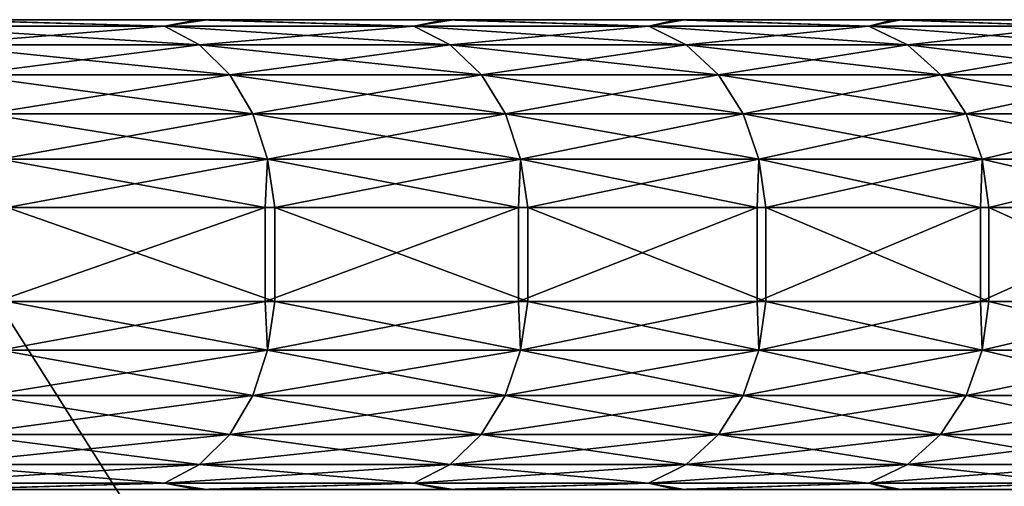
# Model space of a CAD drawing. Header units: millimetres. Extents: x -39.5 to 39.5, y -2 to 94.9.
# Tile 385 of 656: x 29.5 to 33.7, y 18 to 20. Entities that reach past the tile are written whole.
import ezdxf

# ---------------------------------------------------------------- set-up
doc = ezdxf.new("R2010")
doc.units = ezdxf.units.MM
doc.header["$LTSCALE"] = 65.185185
for name, color, linetype in [('181', 7, 'CONTINUOUS'), ('451', 7, 'CONTINUOUS'), ('454', 7, 'CONTINUOUS'), ('456', 7, 'CONTINUOUS'), ('503', 7, 'CONTINUOUS'), ('676', 7, 'CONTINUOUS')]:
    doc.layers.add(name, color=color, linetype=linetype)

msp = doc.modelspace()

# ---------------------------------------------------------------- linework, layer by layer
at = {"layer": '181', "linetype": 'Continuous'}
for points in [[(32.2872, 20, -21.3364), (31.3009, 20, -22.7584), (24.1851, 20, -19.1101), (32.2872, 20, -21.3364)], [(24.1851, 20, -19.1101), (31.3009, 20, -22.7584), (29.0385, 20, -22.7674), (24.1851, 20, -19.1101)], [(33.2092, 20, -19.8709), (32.2872, 20, -21.3364), (24.1851, 20, -19.1101), (33.2092, 20, -19.8709)], [(34.0639, 20, -18.3668), (33.2092, 20, -19.8709), (24.1851, 20, -19.1101), (34.0639, 20, -18.3668)], [(28.6424, 20, -11.3899), (34.0639, 20, -18.3668), (24.1851, 20, -19.1101), (28.6424, 20, -11.3899)], [(34.8801, 20, 16.7643), (35.5979, 20, 15.1813), (24.1851, 20, 19.1101), (34.8801, 20, 16.7643)], [(24.1851, 20, 19.1101), (35.5979, 20, 15.1813), (34.2364, 20, 13.7644), (24.1851, 20, 19.1101)], [(34.094, 20, 18.3109), (34.8801, 20, 16.7643), (24.1851, 20, 19.1101), (34.094, 20, 18.3109)], [(33.2417, 20, 19.8164), (34.094, 20, 18.3109), (24.1851, 20, 19.1101), (33.2417, 20, 19.8164)], [(29.0385, 20, 22.7674), (33.2417, 20, 19.8164), (24.1851, 20, 19.1101), (29.0385, 20, 22.7674)], [(28.6424, 20, 11.3899), (24.1851, 20, 19.1101), (34.2364, 20, 13.7644), (28.6424, 20, 11.3899)], [(29.1781, 20, 25.4236), (30.2902, 20, 24.0874), (25.0854, 20, 25.0854), (29.1781, 20, 25.4236)], [(25.0854, 20, 25.0854), (30.2902, 20, 24.0874), (25.5797, 20, 24.6411), (25.0854, 20, 25.0854)], [(25.5797, 20, 24.6411), (30.2902, 20, 24.0874), (26.1212, 20, 24.2502), (25.5797, 20, 24.6411)], [(30.2503, 20, -24.1373), (29.1358, 20, -25.472), (26.1212, 20, -24.2502), (30.2503, 20, -24.1373)], [(26.6986, 20, -23.9203), (30.2503, 20, -24.1373), (26.1212, 20, -24.2502), (26.6986, 20, -23.9203)], [(26.1212, 20, 24.2502), (30.2902, 20, 24.0874), (26.6986, 20, 23.9203), (26.1212, 20, 24.2502)], [(27.3088, 20, -23.6533), (30.2503, 20, -24.1373), (26.6986, 20, -23.9203), (27.3088, 20, -23.6533)], [(30.2902, 20, 24.0874), (31.3382, 20, 22.707), (26.6986, 20, 23.9203), (30.2902, 20, 24.0874)], [(26.6986, 20, 23.9203), (31.3382, 20, 22.707), (27.3088, 20, 23.6533), (26.6986, 20, 23.9203)], [(27.9408, 20, -23.4538), (30.2503, 20, -24.1373), (27.3088, 20, -23.6533), (27.9408, 20, -23.4538)], [(27.3088, 20, 23.6533), (31.3382, 20, 22.707), (28.5957, 20, 23.3212), (27.3088, 20, 23.6533)], [(28.5957, 20, -23.3212), (30.2503, 20, -24.1373), (27.9408, 20, -23.4538), (28.5957, 20, -23.3212)], [(28.8184, 20, -23.0454), (30.2503, 20, -24.1373), (28.5957, 20, -23.3212), (28.8184, 20, -23.0454)], [(28.5957, 20, 23.3212), (31.3382, 20, 22.707), (28.8184, 20, 23.0454), (28.5957, 20, 23.3212)], [(34.8525, 20, -16.8217), (34.0639, 20, -18.3668), (28.6424, 20, -11.3899), (34.8525, 20, -16.8217)], [(35.5728, 20, -15.2399), (34.8525, 20, -16.8217), (28.6424, 20, -11.3899), (35.5728, 20, -15.2399)], [(34.2364, 20, -13.7644), (35.5728, 20, -15.2399), (28.6424, 20, -11.3899), (34.2364, 20, -13.7644)], [(29.0385, 20, -22.7674), (30.2503, 20, -24.1373), (28.8184, 20, -23.0454), (29.0385, 20, -22.7674)], [(28.8184, 20, 23.0454), (31.3382, 20, 22.707), (29.0385, 20, 22.7674), (28.8184, 20, 23.0454)], [(31.3009, 20, -22.7584), (30.2503, 20, -24.1373), (29.0385, 20, -22.7674), (31.3009, 20, -22.7584)], [(32.3221, 20, 21.2834), (33.2417, 20, 19.8164), (29.0385, 20, 22.7674), (32.3221, 20, 21.2834)], [(31.3382, 20, 22.707), (32.3221, 20, 21.2834), (29.0385, 20, 22.7674), (31.3382, 20, 22.707)]]:
    msp.add_3dface(points, dxfattribs=at)
at = {"layer": '451', "linetype": 'Continuous'}
for points in [[(30.5371, 18.8, -25.0547), (29.3959, 18.8, -26.3843), (30.5371, 19.2, -25.0547), (30.5371, 18.8, -25.0547)], [(30.5371, 19.2, -25.0547), (29.3959, 18.8, -26.3843), (29.3959, 19.2, -26.3843), (30.5371, 19.2, -25.0547)], [(29.4401, 18.8, 26.335), (30.5788, 18.8, 25.0038), (29.4401, 19.2, 26.335), (29.4401, 18.8, 26.335)], [(29.4401, 19.2, 26.335), (30.5788, 18.8, 25.0038), (30.5788, 19.2, 25.0038), (29.4401, 19.2, 26.335)], [(31.6154, 18.8, -23.6794), (30.5371, 18.8, -25.0547), (31.6154, 19.2, -23.6794), (31.6154, 18.8, -23.6794)], [(31.6154, 19.2, -23.6794), (30.5371, 18.8, -25.0547), (30.5371, 19.2, -25.0547), (31.6154, 19.2, -23.6794)], [(30.5788, 18.8, 25.0038), (31.6547, 18.8, 23.6269), (30.5788, 19.2, 25.0038), (30.5788, 18.8, 25.0038)], [(30.5788, 19.2, 25.0038), (31.6547, 18.8, 23.6269), (31.6547, 19.2, 23.6269), (30.5788, 19.2, 25.0038)], [(32.6311, 18.8, -22.2589), (31.6154, 18.8, -23.6794), (32.6311, 19.2, -22.2589), (32.6311, 18.8, -22.2589)], [(32.6311, 19.2, -22.2589), (31.6154, 18.8, -23.6794), (31.6154, 19.2, -23.6794), (32.6311, 19.2, -22.2589)], [(31.6547, 18.8, 23.6269), (32.6679, 18.8, 22.2049), (31.6547, 19.2, 23.6269), (31.6547, 18.8, 23.6269)], [(31.6547, 19.2, 23.6269), (32.6679, 18.8, 22.2049), (32.6679, 19.2, 22.2049), (31.6547, 19.2, 23.6269)], [(33.5814, 18.8, -20.7976), (32.6311, 18.8, -22.2589), (33.5814, 19.2, -20.7976), (33.5814, 18.8, -20.7976)], [(33.5814, 19.2, -20.7976), (32.6311, 18.8, -22.2589), (32.6311, 19.2, -22.2589), (33.5814, 19.2, -20.7976)], [(32.6679, 18.8, 22.2049), (33.6158, 18.8, 20.742), (32.6679, 19.2, 22.2049), (32.6679, 18.8, 22.2049)], [(32.6679, 19.2, 22.2049), (33.6158, 18.8, 20.742), (33.6158, 19.2, 20.742), (32.6679, 19.2, 22.2049)], [(34.4665, 18.8, -19.2953), (33.5814, 18.8, -20.7976), (34.4665, 19.2, -19.2953), (34.4665, 18.8, -19.2953)], [(34.4665, 19.2, -19.2953), (33.5814, 18.8, -20.7976), (33.5814, 19.2, -20.7976), (34.4665, 19.2, -19.2953)], [(33.6158, 18.8, 20.742), (34.4984, 18.8, 19.2382), (33.6158, 19.2, 20.742), (33.6158, 18.8, 20.742)], [(33.6158, 19.2, 20.742), (34.4984, 18.8, 19.2382), (34.4984, 19.2, 19.2382), (33.6158, 19.2, 20.742)]]:
    msp.add_3dface(points, dxfattribs=at)
at = {"layer": '454', "linetype": 'Continuous'}
for points in [[(29.3959, 18.8, -26.3843), (30.5371, 18.8, -25.0547), (29.4117, 18.5929, -26.3258), (29.3959, 18.8, -26.3843)], [(30.5371, 18.8, -25.0547), (30.5474, 18.5929, -24.999), (29.4117, 18.5929, -26.3258), (30.5371, 18.8, -25.0547)], [(29.4401, 18.8, 26.335), (29.4117, 18.5929, 26.3258), (30.5474, 18.5929, 24.999), (29.4401, 18.8, 26.335)], [(30.5788, 18.8, 25.0038), (29.4401, 18.8, 26.335), (30.5474, 18.5929, 24.999), (30.5788, 18.8, 25.0038)], [(30.5371, 18.8, -25.0547), (31.6154, 18.8, -23.6794), (30.5474, 18.5929, -24.999), (30.5371, 18.8, -25.0547)], [(31.6154, 18.8, -23.6794), (31.6233, 18.5929, -23.6233), (30.5474, 18.5929, -24.999), (31.6154, 18.8, -23.6794)], [(30.5788, 18.8, 25.0038), (30.5474, 18.5929, 24.999), (31.6233, 18.5929, 23.6233), (30.5788, 18.8, 25.0038)], [(31.6547, 18.8, 23.6269), (30.5788, 18.8, 25.0038), (31.6233, 18.5929, 23.6233), (31.6547, 18.8, 23.6269)], [(31.6154, 18.8, -23.6794), (32.6311, 18.8, -22.2589), (31.6233, 18.5929, -23.6233), (31.6154, 18.8, -23.6794)], [(32.6311, 18.8, -22.2589), (32.6373, 18.5929, -22.2014), (31.6233, 18.5929, -23.6233), (32.6311, 18.8, -22.2589)], [(31.6547, 18.8, 23.6269), (31.6233, 18.5929, 23.6233), (32.6373, 18.5929, 22.2014), (31.6547, 18.8, 23.6269)], [(32.6679, 18.8, 22.2049), (31.6547, 18.8, 23.6269), (32.6373, 18.5929, 22.2014), (32.6679, 18.8, 22.2049)], [(32.6311, 18.8, -22.2589), (33.5814, 18.8, -20.7976), (32.6373, 18.5929, -22.2014), (32.6311, 18.8, -22.2589)], [(33.5814, 18.8, -20.7976), (33.5874, 18.5929, -20.736), (32.6373, 18.5929, -22.2014), (33.5814, 18.8, -20.7976)], [(32.6679, 18.8, 22.2049), (32.6373, 18.5929, 22.2014), (33.5874, 18.5929, 20.736), (32.6679, 18.8, 22.2049)], [(33.6158, 18.8, 20.742), (32.6679, 18.8, 22.2049), (33.5874, 18.5929, 20.736), (33.6158, 18.8, 20.742)], [(33.5814, 18.8, -20.7976), (34.4665, 18.8, -19.2953), (33.5874, 18.5929, -20.736), (33.5814, 18.8, -20.7976)], [(34.4665, 18.8, -19.2953), (34.4718, 18.5929, -19.23), (33.5874, 18.5929, -20.736), (34.4665, 18.8, -19.2953)], [(33.6158, 18.8, 20.742), (33.5874, 18.5929, 20.736), (34.4718, 18.5929, 19.23), (33.6158, 18.8, 20.742)], [(34.4984, 18.8, 19.2382), (33.6158, 18.8, 20.742), (34.4718, 18.5929, 19.23), (34.4984, 18.8, 19.2382)], [(29.3521, 18.3998, 26.2724), (30.4855, 18.3998, 24.9483), (29.4117, 18.5929, 26.3258), (29.3521, 18.3998, 26.2724)], [(30.4855, 18.3998, -24.9483), (29.3521, 18.3998, -26.2724), (30.5474, 18.5929, -24.999), (30.4855, 18.3998, -24.9483)], [(30.5474, 18.5929, -24.999), (29.3521, 18.3998, -26.2724), (29.4117, 18.5929, -26.3258), (30.5474, 18.5929, -24.999)], [(29.4117, 18.5929, 26.3258), (30.4855, 18.3998, 24.9483), (30.5474, 18.5929, 24.999), (29.4117, 18.5929, 26.3258)], [(30.4855, 18.3998, 24.9483), (31.5592, 18.3998, 23.5754), (30.5474, 18.5929, 24.999), (30.4855, 18.3998, 24.9483)], [(31.5592, 18.3998, -23.5754), (30.4855, 18.3998, -24.9483), (31.6233, 18.5929, -23.6233), (31.5592, 18.3998, -23.5754)], [(31.6233, 18.5929, -23.6233), (30.4855, 18.3998, -24.9483), (30.5474, 18.5929, -24.999), (31.6233, 18.5929, -23.6233)], [(30.5474, 18.5929, 24.999), (31.5592, 18.3998, 23.5754), (31.6233, 18.5929, 23.6233), (30.5474, 18.5929, 24.999)], [(31.5592, 18.3998, 23.5754), (32.5711, 18.3998, 22.1564), (31.6233, 18.5929, 23.6233), (31.5592, 18.3998, 23.5754)], [(32.5711, 18.3998, -22.1564), (31.5592, 18.3998, -23.5754), (32.6373, 18.5929, -22.2014), (32.5711, 18.3998, -22.1564)], [(32.6373, 18.5929, -22.2014), (31.5592, 18.3998, -23.5754), (31.6233, 18.5929, -23.6233), (32.6373, 18.5929, -22.2014)], [(31.6233, 18.5929, 23.6233), (32.5711, 18.3998, 22.1564), (32.6373, 18.5929, 22.2014), (31.6233, 18.5929, 23.6233)], [(32.5711, 18.3998, 22.1564), (33.5193, 18.3998, 20.694), (32.6373, 18.5929, 22.2014), (32.5711, 18.3998, 22.1564)], [(33.5193, 18.3998, -20.694), (32.5711, 18.3998, -22.1564), (33.5874, 18.5929, -20.736), (33.5193, 18.3998, -20.694)], [(33.5874, 18.5929, -20.736), (32.5711, 18.3998, -22.1564), (32.6373, 18.5929, -22.2014), (33.5874, 18.5929, -20.736)], [(32.6373, 18.5929, 22.2014), (33.5193, 18.3998, 20.694), (33.5874, 18.5929, 20.736), (32.6373, 18.5929, 22.2014)], [(33.5193, 18.3998, 20.694), (34.4019, 18.3998, 19.1911), (33.5874, 18.5929, 20.736), (33.5193, 18.3998, 20.694)], [(34.4019, 18.3998, -19.1911), (33.5193, 18.3998, -20.694), (34.4718, 18.5929, -19.23), (34.4019, 18.3998, -19.1911)], [(34.4718, 18.5929, -19.23), (33.5193, 18.3998, -20.694), (33.5874, 18.5929, -20.736), (34.4718, 18.5929, -19.23)], [(33.5874, 18.5929, 20.736), (34.4019, 18.3998, 19.1911), (34.4718, 18.5929, 19.23), (33.5874, 18.5929, 20.736)], [(29.2572, 18.234, 26.1875), (30.387, 18.234, 24.8677), (29.3521, 18.3998, 26.2724), (29.2572, 18.234, 26.1875)], [(30.387, 18.234, -24.8677), (29.2572, 18.234, -26.1875), (30.4855, 18.3998, -24.9483), (30.387, 18.234, -24.8677)], [(30.4855, 18.3998, -24.9483), (29.2572, 18.234, -26.1875), (29.3521, 18.3998, -26.2724), (30.4855, 18.3998, -24.9483)], [(29.3521, 18.3998, 26.2724), (30.387, 18.234, 24.8677), (30.4855, 18.3998, 24.9483), (29.3521, 18.3998, 26.2724)], [(30.387, 18.234, 24.8677), (31.4572, 18.234, 23.4992), (30.4855, 18.3998, 24.9483), (30.387, 18.234, 24.8677)], [(31.4572, 18.234, -23.4992), (30.387, 18.234, -24.8677), (31.5592, 18.3998, -23.5754), (31.4572, 18.234, -23.4992)], [(31.5592, 18.3998, -23.5754), (30.387, 18.234, -24.8677), (30.4855, 18.3998, -24.9483), (31.5592, 18.3998, -23.5754)], [(30.4855, 18.3998, 24.9483), (31.4572, 18.234, 23.4992), (31.5592, 18.3998, 23.5754), (30.4855, 18.3998, 24.9483)], [(31.4572, 18.234, 23.4992), (32.4659, 18.234, 22.0848), (31.5592, 18.3998, 23.5754), (31.4572, 18.234, 23.4992)], [(32.4659, 18.234, -22.0848), (31.4572, 18.234, -23.4992), (32.5711, 18.3998, -22.1564), (32.4659, 18.234, -22.0848)], [(32.5711, 18.3998, -22.1564), (31.4572, 18.234, -23.4992), (31.5592, 18.3998, -23.5754), (32.5711, 18.3998, -22.1564)], [(31.5592, 18.3998, 23.5754), (32.4659, 18.234, 22.0848), (32.5711, 18.3998, 22.1564), (31.5592, 18.3998, 23.5754)], [(32.4659, 18.234, 22.0848), (33.411, 18.234, 20.6271), (32.5711, 18.3998, 22.1564), (32.4659, 18.234, 22.0848)], [(33.411, 18.234, -20.6271), (32.4659, 18.234, -22.0848), (33.5193, 18.3998, -20.694), (33.411, 18.234, -20.6271)], [(33.5193, 18.3998, -20.694), (32.4659, 18.234, -22.0848), (32.5711, 18.3998, -22.1564), (33.5193, 18.3998, -20.694)], [(32.5711, 18.3998, 22.1564), (33.411, 18.234, 20.6271), (33.5193, 18.3998, 20.694), (32.5711, 18.3998, 22.1564)], [(33.411, 18.234, 20.6271), (34.2907, 18.234, 19.129), (33.5193, 18.3998, 20.694), (33.411, 18.234, 20.6271)], [(34.2907, 18.234, -19.129), (33.411, 18.234, -20.6271), (34.4019, 18.3998, -19.1911), (34.2907, 18.234, -19.129)], [(34.4019, 18.3998, -19.1911), (33.411, 18.234, -20.6271), (33.5193, 18.3998, -20.694), (34.4019, 18.3998, -19.1911)], [(33.5193, 18.3998, 20.694), (34.2907, 18.234, 19.129), (34.4019, 18.3998, 19.1911), (33.5193, 18.3998, 20.694)], [(29.1336, 18.1069, 26.0768), (30.2586, 18.1069, 24.7626), (29.2572, 18.234, 26.1875), (29.1336, 18.1069, 26.0768)], [(30.2586, 18.1069, -24.7626), (29.1336, 18.1069, -26.0768), (30.387, 18.234, -24.8677), (30.2586, 18.1069, -24.7626)], [(30.387, 18.234, -24.8677), (29.1336, 18.1069, -26.0768), (29.2572, 18.234, -26.1875), (30.387, 18.234, -24.8677)], [(29.2572, 18.234, 26.1875), (30.2586, 18.1069, 24.7626), (30.387, 18.234, 24.8677), (29.2572, 18.234, 26.1875)], [(30.2586, 18.1069, 24.7626), (31.3243, 18.1069, 23.3999), (30.387, 18.234, 24.8677), (30.2586, 18.1069, 24.7626)], [(31.3243, 18.1069, -23.3999), (30.2586, 18.1069, -24.7626), (31.4572, 18.234, -23.4992), (31.3243, 18.1069, -23.3999)], [(31.4572, 18.234, -23.4992), (30.2586, 18.1069, -24.7626), (30.387, 18.234, -24.8677), (31.4572, 18.234, -23.4992)], [(30.387, 18.234, 24.8677), (31.3243, 18.1069, 23.3999), (31.4572, 18.234, 23.4992), (30.387, 18.234, 24.8677)], [(31.3243, 18.1069, 23.3999), (32.3287, 18.1069, 21.9915), (31.4572, 18.234, 23.4992), (31.3243, 18.1069, 23.3999)], [(32.3287, 18.1069, -21.9915), (31.3243, 18.1069, -23.3999), (32.4659, 18.234, -22.0848), (32.3287, 18.1069, -21.9915)], [(32.4659, 18.234, -22.0848), (31.3243, 18.1069, -23.3999), (31.4572, 18.234, -23.4992), (32.4659, 18.234, -22.0848)], [(31.4572, 18.234, 23.4992), (32.3287, 18.1069, 21.9915), (32.4659, 18.234, 22.0848), (31.4572, 18.234, 23.4992)], [(32.3287, 18.1069, 21.9915), (33.2698, 18.1069, 20.5399), (32.4659, 18.234, 22.0848), (32.3287, 18.1069, 21.9915)], [(33.2698, 18.1069, -20.5399), (32.3287, 18.1069, -21.9915), (33.411, 18.234, -20.6271), (33.2698, 18.1069, -20.5399)], [(33.411, 18.234, -20.6271), (32.3287, 18.1069, -21.9915), (32.4659, 18.234, -22.0848), (33.411, 18.234, -20.6271)], [(32.4659, 18.234, 22.0848), (33.2698, 18.1069, 20.5399), (33.411, 18.234, 20.6271), (32.4659, 18.234, 22.0848)], [(33.2698, 18.1069, 20.5399), (34.1458, 18.1069, 19.0482), (33.411, 18.234, 20.6271), (33.2698, 18.1069, 20.5399)], [(34.1458, 18.1069, -19.0482), (33.2698, 18.1069, -20.5399), (34.2907, 18.234, -19.129), (34.1458, 18.1069, -19.0482)], [(34.2907, 18.234, -19.129), (33.2698, 18.1069, -20.5399), (33.411, 18.234, -20.6271), (34.2907, 18.234, -19.129)], [(33.411, 18.234, 20.6271), (34.1458, 18.1069, 19.0482), (34.2907, 18.234, 19.129), (33.411, 18.234, 20.6271)], [(28.9896, 18.027, 25.948), (30.109, 18.027, 24.6403), (29.1336, 18.1069, 26.0768), (28.9896, 18.027, 25.948)], [(30.109, 18.027, -24.6403), (28.9896, 18.027, -25.948), (30.2586, 18.1069, -24.7626), (30.109, 18.027, -24.6403)], [(30.2586, 18.1069, -24.7626), (28.9896, 18.027, -25.948), (29.1336, 18.1069, -26.0768), (30.2586, 18.1069, -24.7626)], [(29.1336, 18.1069, 26.0768), (30.109, 18.027, 24.6403), (30.2586, 18.1069, 24.7626), (29.1336, 18.1069, 26.0768)], [(30.109, 18.027, 24.6403), (31.1695, 18.027, 23.2843), (30.2586, 18.1069, 24.7626), (30.109, 18.027, 24.6403)], [(31.1695, 18.027, -23.2843), (30.109, 18.027, -24.6403), (31.3243, 18.1069, -23.3999), (31.1695, 18.027, -23.2843)], [(31.3243, 18.1069, -23.3999), (30.109, 18.027, -24.6403), (30.2586, 18.1069, -24.7626), (31.3243, 18.1069, -23.3999)], [(30.2586, 18.1069, 24.7626), (31.1695, 18.027, 23.2843), (31.3243, 18.1069, 23.3999), (30.2586, 18.1069, 24.7626)], [(31.1695, 18.027, 23.2843), (32.1689, 18.027, 21.8828), (31.3243, 18.1069, 23.3999), (31.1695, 18.027, 23.2843)], [(32.1689, 18.027, -21.8828), (31.1695, 18.027, -23.2843), (32.3287, 18.1069, -21.9915), (32.1689, 18.027, -21.8828)], [(32.3287, 18.1069, -21.9915), (31.1695, 18.027, -23.2843), (31.3243, 18.1069, -23.3999), (32.3287, 18.1069, -21.9915)], [(31.3243, 18.1069, 23.3999), (32.1689, 18.027, 21.8828), (32.3287, 18.1069, 21.9915), (31.3243, 18.1069, 23.3999)], [(32.1689, 18.027, 21.8828), (33.1054, 18.027, 20.4384), (32.3287, 18.1069, 21.9915), (32.1689, 18.027, 21.8828)], [(33.1054, 18.027, -20.4384), (32.1689, 18.027, -21.8828), (33.2698, 18.1069, -20.5399), (33.1054, 18.027, -20.4384)], [(33.2698, 18.1069, -20.5399), (32.1689, 18.027, -21.8828), (32.3287, 18.1069, -21.9915), (33.2698, 18.1069, -20.5399)], [(32.3287, 18.1069, 21.9915), (33.1054, 18.027, 20.4384), (33.2698, 18.1069, 20.5399), (32.3287, 18.1069, 21.9915)], [(33.1054, 18.027, 20.4384), (33.977, 18.027, 18.9541), (33.2698, 18.1069, 20.5399), (33.1054, 18.027, 20.4384)], [(33.977, 18.027, -18.9541), (33.1054, 18.027, -20.4384), (34.1458, 18.1069, -19.0482), (33.977, 18.027, -18.9541)], [(34.1458, 18.1069, -19.0482), (33.1054, 18.027, -20.4384), (33.2698, 18.1069, -20.5399), (34.1458, 18.1069, -19.0482)], [(33.2698, 18.1069, 20.5399), (33.977, 18.027, 18.9541), (34.1458, 18.1069, 19.0482), (33.2698, 18.1069, 20.5399)], [(28.9896, 18.027, 25.948), (29.1781, 18, 25.4236), (30.109, 18.027, 24.6403), (28.9896, 18.027, 25.948)], [(30.109, 18.027, -24.6403), (29.1358, 18, -25.472), (28.9896, 18.027, -25.948), (30.109, 18.027, -24.6403)], [(30.2503, 18, -24.1373), (29.1358, 18, -25.472), (30.109, 18.027, -24.6403), (30.2503, 18, -24.1373)], [(29.1781, 18, 25.4236), (30.2902, 18, 24.0874), (30.109, 18.027, 24.6403), (29.1781, 18, 25.4236)], [(30.109, 18.027, 24.6403), (30.2902, 18, 24.0874), (31.1695, 18.027, 23.2843), (30.109, 18.027, 24.6403)], [(31.1695, 18.027, -23.2843), (30.2503, 18, -24.1373), (30.109, 18.027, -24.6403), (31.1695, 18.027, -23.2843)], [(31.3009, 18, -22.7584), (30.2503, 18, -24.1373), (31.1695, 18.027, -23.2843), (31.3009, 18, -22.7584)], [(30.2902, 18, 24.0874), (31.3382, 18, 22.707), (31.1695, 18.027, 23.2843), (30.2902, 18, 24.0874)], [(31.1695, 18.027, 23.2843), (31.3382, 18, 22.707), (32.1689, 18.027, 21.8828), (31.1695, 18.027, 23.2843)], [(32.1689, 18.027, -21.8828), (31.3009, 18, -22.7584), (31.1695, 18.027, -23.2843), (32.1689, 18.027, -21.8828)], [(32.2872, 18, -21.3364), (31.3009, 18, -22.7584), (32.1689, 18.027, -21.8828), (32.2872, 18, -21.3364)], [(31.3382, 18, 22.707), (32.3221, 18, 21.2834), (32.1689, 18.027, 21.8828), (31.3382, 18, 22.707)], [(32.1689, 18.027, 21.8828), (32.3221, 18, 21.2834), (33.1054, 18.027, 20.4384), (32.1689, 18.027, 21.8828)], [(33.1054, 18.027, -20.4384), (32.2872, 18, -21.3364), (32.1689, 18.027, -21.8828), (33.1054, 18.027, -20.4384)], [(33.2092, 18, -19.8709), (32.2872, 18, -21.3364), (33.1054, 18.027, -20.4384), (33.2092, 18, -19.8709)], [(32.3221, 18, 21.2834), (33.2417, 18, 19.8164), (33.1054, 18.027, 20.4384), (32.3221, 18, 21.2834)], [(33.1054, 18.027, 20.4384), (33.2417, 18, 19.8164), (33.977, 18.027, 18.9541), (33.1054, 18.027, 20.4384)], [(33.977, 18.027, -18.9541), (33.2092, 18, -19.8709), (33.1054, 18.027, -20.4384), (33.977, 18.027, -18.9541)], [(34.0639, 18, -18.3668), (33.2092, 18, -19.8709), (33.977, 18.027, -18.9541), (34.0639, 18, -18.3668)], [(33.2417, 18, 19.8164), (34.094, 18, 18.3109), (33.977, 18.027, 18.9541), (33.2417, 18, 19.8164)]]:
    msp.add_3dface(points, dxfattribs=at)
at = {"layer": '456', "linetype": 'Continuous'}
for points in [[(28.9902, 19.9727, -25.9485), (29.1358, 20, -25.472), (30.1097, 19.9727, -24.6408), (28.9902, 19.9727, -25.9485)], [(30.1097, 19.9727, 24.6408), (29.1781, 20, 25.4236), (28.9902, 19.9727, 25.9485), (30.1097, 19.9727, 24.6408)], [(29.1358, 20, -25.472), (30.2503, 20, -24.1373), (30.1097, 19.9727, -24.6408), (29.1358, 20, -25.472)], [(30.2902, 20, 24.0874), (29.1781, 20, 25.4236), (30.1097, 19.9727, 24.6408), (30.2902, 20, 24.0874)], [(30.1097, 19.9727, -24.6408), (30.2503, 20, -24.1373), (31.1701, 19.9727, -23.2848), (30.1097, 19.9727, -24.6408)], [(31.1701, 19.9727, 23.2848), (30.2902, 20, 24.0874), (30.1097, 19.9727, 24.6408), (31.1701, 19.9727, 23.2848)], [(30.2503, 20, -24.1373), (31.3009, 20, -22.7584), (31.1701, 19.9727, -23.2848), (30.2503, 20, -24.1373)], [(31.3382, 20, 22.707), (30.2902, 20, 24.0874), (31.1701, 19.9727, 23.2848), (31.3382, 20, 22.707)], [(31.1701, 19.9727, -23.2848), (31.3009, 20, -22.7584), (32.1696, 19.9727, -21.8832), (31.1701, 19.9727, -23.2848)], [(32.1696, 19.9727, 21.8832), (31.3382, 20, 22.707), (31.1701, 19.9727, 23.2848), (32.1696, 19.9727, 21.8832)], [(31.3009, 20, -22.7584), (32.2872, 20, -21.3364), (32.1696, 19.9727, -21.8832), (31.3009, 20, -22.7584)], [(32.3221, 20, 21.2834), (31.3382, 20, 22.707), (32.1696, 19.9727, 21.8832), (32.3221, 20, 21.2834)], [(32.1696, 19.9727, -21.8832), (32.2872, 20, -21.3364), (33.1061, 19.9727, -20.4389), (32.1696, 19.9727, -21.8832)], [(33.1061, 19.9727, 20.4389), (32.3221, 20, 21.2834), (32.1696, 19.9727, 21.8832), (33.1061, 19.9727, 20.4389)], [(32.2872, 20, -21.3364), (33.2092, 20, -19.8709), (33.1061, 19.9727, -20.4389), (32.2872, 20, -21.3364)], [(33.2417, 20, 19.8164), (32.3221, 20, 21.2834), (33.1061, 19.9727, 20.4389), (33.2417, 20, 19.8164)], [(33.1061, 19.9727, -20.4389), (33.2092, 20, -19.8709), (33.9777, 19.9727, -18.9545), (33.1061, 19.9727, -20.4389)], [(33.9777, 19.9727, 18.9545), (33.2417, 20, 19.8164), (33.1061, 19.9727, 20.4389), (33.9777, 19.9727, 18.9545)], [(33.2092, 20, -19.8709), (34.0639, 20, -18.3668), (33.9777, 19.9727, -18.9545), (33.2092, 20, -19.8709)], [(34.094, 20, 18.3109), (33.2417, 20, 19.8164), (33.9777, 19.9727, 18.9545), (34.094, 20, 18.3109)], [(28.9902, 19.9727, -25.9485), (30.1097, 19.9727, -24.6408), (29.1341, 19.8927, -26.0773), (28.9902, 19.9727, -25.9485)], [(30.1097, 19.9727, 24.6408), (28.9902, 19.9727, 25.9485), (30.2591, 19.8927, 24.7631), (30.1097, 19.9727, 24.6408)], [(30.2591, 19.8927, 24.7631), (28.9902, 19.9727, 25.9485), (29.1341, 19.8927, 26.0773), (30.2591, 19.8927, 24.7631)], [(29.1341, 19.8927, -26.0773), (30.1097, 19.9727, -24.6408), (30.2591, 19.8927, -24.7631), (29.1341, 19.8927, -26.0773)], [(30.1097, 19.9727, -24.6408), (31.1701, 19.9727, -23.2848), (30.2591, 19.8927, -24.7631), (30.1097, 19.9727, -24.6408)], [(31.1701, 19.9727, 23.2848), (30.1097, 19.9727, 24.6408), (31.3249, 19.8927, 23.4004), (31.1701, 19.9727, 23.2848)], [(31.3249, 19.8927, 23.4004), (30.1097, 19.9727, 24.6408), (30.2591, 19.8927, 24.7631), (31.3249, 19.8927, 23.4004)], [(30.2591, 19.8927, -24.7631), (31.1701, 19.9727, -23.2848), (31.3249, 19.8927, -23.4004), (30.2591, 19.8927, -24.7631)], [(31.1701, 19.9727, -23.2848), (32.1696, 19.9727, -21.8832), (31.3249, 19.8927, -23.4004), (31.1701, 19.9727, -23.2848)], [(32.1696, 19.9727, 21.8832), (31.1701, 19.9727, 23.2848), (32.3293, 19.8927, 21.9919), (32.1696, 19.9727, 21.8832)], [(32.3293, 19.8927, 21.9919), (31.1701, 19.9727, 23.2848), (31.3249, 19.8927, 23.4004), (32.3293, 19.8927, 21.9919)], [(31.3249, 19.8927, -23.4004), (32.1696, 19.9727, -21.8832), (32.3293, 19.8927, -21.9919), (31.3249, 19.8927, -23.4004)], [(32.1696, 19.9727, -21.8832), (33.1061, 19.9727, -20.4389), (32.3293, 19.8927, -21.9919), (32.1696, 19.9727, -21.8832)], [(33.1061, 19.9727, 20.4389), (32.1696, 19.9727, 21.8832), (33.2704, 19.8927, 20.5403), (33.1061, 19.9727, 20.4389)], [(33.2704, 19.8927, 20.5403), (32.1696, 19.9727, 21.8832), (32.3293, 19.8927, 21.9919), (33.2704, 19.8927, 20.5403)], [(32.3293, 19.8927, -21.9919), (33.1061, 19.9727, -20.4389), (33.2704, 19.8927, -20.5403), (32.3293, 19.8927, -21.9919)], [(33.1061, 19.9727, -20.4389), (33.9777, 19.9727, -18.9545), (33.2704, 19.8927, -20.5403), (33.1061, 19.9727, -20.4389)], [(33.9777, 19.9727, 18.9545), (33.1061, 19.9727, 20.4389), (34.1464, 19.8927, 19.0485), (33.9777, 19.9727, 18.9545)], [(34.1464, 19.8927, 19.0485), (33.1061, 19.9727, 20.4389), (33.2704, 19.8927, 20.5403), (34.1464, 19.8927, 19.0485)], [(33.2704, 19.8927, -20.5403), (33.9777, 19.9727, -18.9545), (34.1464, 19.8927, -19.0485), (33.2704, 19.8927, -20.5403)], [(29.1341, 19.8927, -26.0773), (30.2591, 19.8927, -24.7631), (29.2577, 19.7654, -26.1879), (29.1341, 19.8927, -26.0773)], [(30.2591, 19.8927, 24.7631), (29.1341, 19.8927, 26.0773), (30.3874, 19.7654, 24.8681), (30.2591, 19.8927, 24.7631)], [(30.3874, 19.7654, 24.8681), (29.1341, 19.8927, 26.0773), (29.2577, 19.7654, 26.1879), (30.3874, 19.7654, 24.8681)], [(29.2577, 19.7654, -26.1879), (30.2591, 19.8927, -24.7631), (30.3874, 19.7654, -24.8681), (29.2577, 19.7654, -26.1879)], [(30.2591, 19.8927, -24.7631), (31.3249, 19.8927, -23.4004), (30.3874, 19.7654, -24.8681), (30.2591, 19.8927, -24.7631)], [(31.3249, 19.8927, 23.4004), (30.2591, 19.8927, 24.7631), (31.4577, 19.7654, 23.4996), (31.3249, 19.8927, 23.4004)], [(31.4577, 19.7654, 23.4996), (30.2591, 19.8927, 24.7631), (30.3874, 19.7654, 24.8681), (31.4577, 19.7654, 23.4996)], [(30.3874, 19.7654, -24.8681), (31.3249, 19.8927, -23.4004), (31.4577, 19.7654, -23.4996), (30.3874, 19.7654, -24.8681)], [(31.3249, 19.8927, -23.4004), (32.3293, 19.8927, -21.9919), (31.4577, 19.7654, -23.4996), (31.3249, 19.8927, -23.4004)], [(32.3293, 19.8927, 21.9919), (31.3249, 19.8927, 23.4004), (32.4664, 19.7654, 22.0851), (32.3293, 19.8927, 21.9919)], [(32.4664, 19.7654, 22.0851), (31.3249, 19.8927, 23.4004), (31.4577, 19.7654, 23.4996), (32.4664, 19.7654, 22.0851)], [(31.4577, 19.7654, -23.4996), (32.3293, 19.8927, -21.9919), (32.4664, 19.7654, -22.0851), (31.4577, 19.7654, -23.4996)], [(32.3293, 19.8927, -21.9919), (33.2704, 19.8927, -20.5403), (32.4664, 19.7654, -22.0851), (32.3293, 19.8927, -21.9919)], [(33.2704, 19.8927, 20.5403), (32.3293, 19.8927, 21.9919), (33.4115, 19.7654, 20.6274), (33.2704, 19.8927, 20.5403)], [(33.4115, 19.7654, 20.6274), (32.3293, 19.8927, 21.9919), (32.4664, 19.7654, 22.0851), (33.4115, 19.7654, 20.6274)], [(32.4664, 19.7654, -22.0851), (33.2704, 19.8927, -20.5403), (33.4115, 19.7654, -20.6274), (32.4664, 19.7654, -22.0851)], [(33.2704, 19.8927, -20.5403), (34.1464, 19.8927, -19.0485), (33.4115, 19.7654, -20.6274), (33.2704, 19.8927, -20.5403)], [(34.1464, 19.8927, 19.0485), (33.2704, 19.8927, 20.5403), (34.2912, 19.7654, 19.1293), (34.1464, 19.8927, 19.0485)], [(34.2912, 19.7654, 19.1293), (33.2704, 19.8927, 20.5403), (33.4115, 19.7654, 20.6274), (34.2912, 19.7654, 19.1293)], [(33.4115, 19.7654, -20.6274), (34.1464, 19.8927, -19.0485), (34.2912, 19.7654, -19.1293), (33.4115, 19.7654, -20.6274)], [(29.2577, 19.7654, -26.1879), (30.3874, 19.7654, -24.8681), (29.3524, 19.5995, -26.2727), (29.2577, 19.7654, -26.1879)], [(30.3874, 19.7654, 24.8681), (29.2577, 19.7654, 26.1879), (30.4858, 19.5995, 24.9486), (30.3874, 19.7654, 24.8681)], [(30.4858, 19.5995, 24.9486), (29.2577, 19.7654, 26.1879), (29.3524, 19.5995, 26.2727), (30.4858, 19.5995, 24.9486)], [(29.3524, 19.5995, -26.2727), (30.3874, 19.7654, -24.8681), (30.4858, 19.5995, -24.9486), (29.3524, 19.5995, -26.2727)], [(30.3874, 19.7654, -24.8681), (31.4577, 19.7654, -23.4996), (30.4858, 19.5995, -24.9486), (30.3874, 19.7654, -24.8681)], [(31.4577, 19.7654, 23.4996), (30.3874, 19.7654, 24.8681), (31.5596, 19.5995, 23.5757), (31.4577, 19.7654, 23.4996)], [(31.5596, 19.5995, 23.5757), (30.3874, 19.7654, 24.8681), (30.4858, 19.5995, 24.9486), (31.5596, 19.5995, 23.5757)], [(30.4858, 19.5995, -24.9486), (31.4577, 19.7654, -23.4996), (31.5596, 19.5995, -23.5757), (30.4858, 19.5995, -24.9486)], [(31.4577, 19.7654, -23.4996), (32.4664, 19.7654, -22.0851), (31.5596, 19.5995, -23.5757), (31.4577, 19.7654, -23.4996)], [(32.4664, 19.7654, 22.0851), (31.4577, 19.7654, 23.4996), (32.5715, 19.5995, 22.1566), (32.4664, 19.7654, 22.0851)], [(32.5715, 19.5995, 22.1566), (31.4577, 19.7654, 23.4996), (31.5596, 19.5995, 23.5757), (32.5715, 19.5995, 22.1566)], [(31.5596, 19.5995, -23.5757), (32.4664, 19.7654, -22.0851), (32.5715, 19.5995, -22.1566), (31.5596, 19.5995, -23.5757)], [(32.4664, 19.7654, -22.0851), (33.4115, 19.7654, -20.6274), (32.5715, 19.5995, -22.1566), (32.4664, 19.7654, -22.0851)], [(33.4115, 19.7654, 20.6274), (32.4664, 19.7654, 22.0851), (33.5197, 19.5995, 20.6942), (33.4115, 19.7654, 20.6274)], [(33.5197, 19.5995, 20.6942), (32.4664, 19.7654, 22.0851), (32.5715, 19.5995, 22.1566), (33.5197, 19.5995, 20.6942)], [(32.5715, 19.5995, -22.1566), (33.4115, 19.7654, -20.6274), (33.5197, 19.5995, -20.6942), (32.5715, 19.5995, -22.1566)], [(33.4115, 19.7654, -20.6274), (34.2912, 19.7654, -19.1293), (33.5197, 19.5995, -20.6942), (33.4115, 19.7654, -20.6274)], [(34.2912, 19.7654, 19.1293), (33.4115, 19.7654, 20.6274), (34.4022, 19.5995, 19.1913), (34.2912, 19.7654, 19.1293)], [(34.4022, 19.5995, 19.1913), (33.4115, 19.7654, 20.6274), (33.5197, 19.5995, 20.6942), (34.4022, 19.5995, 19.1913)], [(33.5197, 19.5995, -20.6942), (34.2912, 19.7654, -19.1293), (34.4022, 19.5995, -19.1913), (33.5197, 19.5995, -20.6942)], [(29.3524, 19.5995, -26.2727), (30.4858, 19.5995, -24.9486), (29.4119, 19.4062, -26.3259), (29.3524, 19.5995, -26.2727)], [(30.4858, 19.5995, 24.9486), (29.3524, 19.5995, 26.2727), (30.5476, 19.4062, 24.9992), (30.4858, 19.5995, 24.9486)], [(30.5476, 19.4062, 24.9992), (29.3524, 19.5995, 26.2727), (29.4119, 19.4062, 26.3259), (30.5476, 19.4062, 24.9992)], [(29.4119, 19.4062, -26.3259), (30.4858, 19.5995, -24.9486), (30.5476, 19.4062, -24.9992), (29.4119, 19.4062, -26.3259)], [(30.4858, 19.5995, -24.9486), (31.5596, 19.5995, -23.5757), (30.5476, 19.4062, -24.9992), (30.4858, 19.5995, -24.9486)], [(31.5596, 19.5995, 23.5757), (30.4858, 19.5995, 24.9486), (31.6235, 19.4062, 23.6235), (31.5596, 19.5995, 23.5757)], [(31.6235, 19.4062, 23.6235), (30.4858, 19.5995, 24.9486), (30.5476, 19.4062, 24.9992), (31.6235, 19.4062, 23.6235)], [(30.5476, 19.4062, -24.9992), (31.5596, 19.5995, -23.5757), (31.6235, 19.4062, -23.6235), (30.5476, 19.4062, -24.9992)], [(31.5596, 19.5995, -23.5757), (32.5715, 19.5995, -22.1566), (31.6235, 19.4062, -23.6235), (31.5596, 19.5995, -23.5757)], [(32.5715, 19.5995, 22.1566), (31.5596, 19.5995, 23.5757), (32.6375, 19.4062, 22.2015), (32.5715, 19.5995, 22.1566)], [(32.6375, 19.4062, 22.2015), (31.5596, 19.5995, 23.5757), (31.6235, 19.4062, 23.6235), (32.6375, 19.4062, 22.2015)], [(31.6235, 19.4062, -23.6235), (32.5715, 19.5995, -22.1566), (32.6375, 19.4062, -22.2015), (31.6235, 19.4062, -23.6235)], [(32.5715, 19.5995, -22.1566), (33.5197, 19.5995, -20.6942), (32.6375, 19.4062, -22.2015), (32.5715, 19.5995, -22.1566)], [(33.5197, 19.5995, 20.6942), (32.5715, 19.5995, 22.1566), (33.5876, 19.4062, 20.7361), (33.5197, 19.5995, 20.6942)], [(33.5876, 19.4062, 20.7361), (32.5715, 19.5995, 22.1566), (32.6375, 19.4062, 22.2015), (33.5876, 19.4062, 20.7361)], [(32.6375, 19.4062, -22.2015), (33.5197, 19.5995, -20.6942), (33.5876, 19.4062, -20.7361), (32.6375, 19.4062, -22.2015)], [(33.5197, 19.5995, -20.6942), (34.4022, 19.5995, -19.1913), (33.5876, 19.4062, -20.7361), (33.5197, 19.5995, -20.6942)], [(34.4022, 19.5995, 19.1913), (33.5197, 19.5995, 20.6942), (34.472, 19.4062, 19.2302), (34.4022, 19.5995, 19.1913)], [(34.472, 19.4062, 19.2302), (33.5197, 19.5995, 20.6942), (33.5876, 19.4062, 20.7361), (34.472, 19.4062, 19.2302)], [(33.5876, 19.4062, -20.7361), (34.4022, 19.5995, -19.1913), (34.472, 19.4062, -19.2302), (33.5876, 19.4062, -20.7361)], [(30.5371, 19.2, -25.0547), (29.3959, 19.2, -26.3843), (29.4119, 19.4062, -26.3259), (30.5371, 19.2, -25.0547)], [(29.4401, 19.2, 26.335), (30.5476, 19.4062, 24.9992), (29.4119, 19.4062, 26.3259), (29.4401, 19.2, 26.335)], [(30.5371, 19.2, -25.0547), (29.4119, 19.4062, -26.3259), (30.5476, 19.4062, -24.9992), (30.5371, 19.2, -25.0547)], [(29.4401, 19.2, 26.335), (30.5788, 19.2, 25.0038), (30.5476, 19.4062, 24.9992), (29.4401, 19.2, 26.335)], [(31.6154, 19.2, -23.6794), (30.5371, 19.2, -25.0547), (30.5476, 19.4062, -24.9992), (31.6154, 19.2, -23.6794)], [(30.5788, 19.2, 25.0038), (31.6235, 19.4062, 23.6235), (30.5476, 19.4062, 24.9992), (30.5788, 19.2, 25.0038)], [(31.6154, 19.2, -23.6794), (30.5476, 19.4062, -24.9992), (31.6235, 19.4062, -23.6235), (31.6154, 19.2, -23.6794)], [(30.5788, 19.2, 25.0038), (31.6547, 19.2, 23.6269), (31.6235, 19.4062, 23.6235), (30.5788, 19.2, 25.0038)], [(32.6311, 19.2, -22.2589), (31.6154, 19.2, -23.6794), (31.6235, 19.4062, -23.6235), (32.6311, 19.2, -22.2589)], [(31.6547, 19.2, 23.6269), (32.6375, 19.4062, 22.2015), (31.6235, 19.4062, 23.6235), (31.6547, 19.2, 23.6269)], [(32.6311, 19.2, -22.2589), (31.6235, 19.4062, -23.6235), (32.6375, 19.4062, -22.2015), (32.6311, 19.2, -22.2589)], [(31.6547, 19.2, 23.6269), (32.6679, 19.2, 22.2049), (32.6375, 19.4062, 22.2015), (31.6547, 19.2, 23.6269)], [(33.5814, 19.2, -20.7976), (32.6311, 19.2, -22.2589), (32.6375, 19.4062, -22.2015), (33.5814, 19.2, -20.7976)], [(32.6679, 19.2, 22.2049), (33.5876, 19.4062, 20.7361), (32.6375, 19.4062, 22.2015), (32.6679, 19.2, 22.2049)], [(33.5814, 19.2, -20.7976), (32.6375, 19.4062, -22.2015), (33.5876, 19.4062, -20.7361), (33.5814, 19.2, -20.7976)], [(32.6679, 19.2, 22.2049), (33.6158, 19.2, 20.742), (33.5876, 19.4062, 20.7361), (32.6679, 19.2, 22.2049)], [(34.4665, 19.2, -19.2953), (33.5814, 19.2, -20.7976), (33.5876, 19.4062, -20.7361), (34.4665, 19.2, -19.2953)], [(33.6158, 19.2, 20.742), (34.472, 19.4062, 19.2302), (33.5876, 19.4062, 20.7361), (33.6158, 19.2, 20.742)], [(34.4665, 19.2, -19.2953), (33.5876, 19.4062, -20.7361), (34.472, 19.4062, -19.2302), (34.4665, 19.2, -19.2953)], [(33.6158, 19.2, 20.742), (34.4984, 19.2, 19.2382), (34.472, 19.4062, 19.2302), (33.6158, 19.2, 20.742)]]:
    msp.add_3dface(points, dxfattribs=at)
at = {"layer": '503', "linetype": 'Continuous'}
for points in [[(28.6424, 20, 11.3899), (29.7011, -0.5, 11.6449), (28.2115, 14.3853, 11.1537), (28.6424, 20, 11.3899)], [(28.6424, 20, 11.3899), (34.2364, 20, 13.7644), (29.7011, -0.5, 11.6449), (28.6424, 20, 11.3899)], [(29.7011, -0.5, 11.6449), (34.2364, 20, 13.7644), (30.2641, -0.4645, 11.8842), (29.7011, -0.5, 11.6449)], [(34.2364, 20, 13.7644), (30.8199, -0.3604, 12.1211), (30.2641, -0.4645, 11.8842), (34.2364, 20, 13.7644)], [(34.2364, 20, 13.7644), (31.3615, -0.1915, 12.3526), (30.8199, -0.3604, 12.1211), (34.2364, 20, 13.7644)], [(34.2364, 20, 13.7644), (31.8835, 0.0382, 12.5764), (31.3615, -0.1915, 12.3526), (34.2364, 20, 13.7644)], [(34.2364, 20, 13.7644), (32.3886, 0.3305, 12.7936), (31.8835, 0.0382, 12.5764), (34.2364, 20, 13.7644)], [(34.2364, 20, 13.7644), (32.8464, 0.6658, 12.991), (32.3886, 0.3305, 12.7936), (34.2364, 20, 13.7644)], [(32.8464, 0.6658, 12.991), (34.2364, 20, 13.7644), (32.9184, 0.7388, 13.0223), (32.8464, 0.6658, 12.991)], [(34.2364, 20, 13.7644), (33.157, 1.0075, 13.1261), (32.9184, 0.7388, 13.0223), (34.2364, 20, 13.7644)], [(34.2364, 20, 13.7644), (33.2753, 1.1589, 13.1778), (33.157, 1.0075, 13.1261), (34.2364, 20, 13.7644)], [(34.2364, 20, 13.7644), (33.4305, 1.3806, 13.2458), (33.2753, 1.1589, 13.1778), (34.2364, 20, 13.7644)], [(34.2364, 20, 13.7644), (33.5799, 1.6249, 13.3115), (33.4305, 1.3806, 13.2458), (34.2364, 20, 13.7644)], [(34.2364, 20, 13.7644), (33.6671, 1.7855, 13.35), (33.5799, 1.6249, 13.3115), (34.2364, 20, 13.7644)], [(34.2364, 20, 13.7644), (33.8272, 2.1286, 13.4212), (33.6671, 1.7855, 13.35), (34.2364, 20, 13.7644)]]:
    msp.add_3dface(points, dxfattribs=at)
at = {"layer": '676', "linetype": 'Continuous'}
for points in [[(29.7011, -0.5, -11.6449), (28.6424, 20, -11.3899), (28.2115, 14.3853, -11.1537), (29.7011, -0.5, -11.6449)], [(34.2364, 20, -13.7644), (28.6424, 20, -11.3899), (34.1251, 11.3136, -13.6348), (34.2364, 20, -13.7644)], [(28.6424, 20, -11.3899), (29.7011, -0.5, -11.6449), (30.2546, -0.4657, -11.8802), (28.6424, 20, -11.3899)], [(28.6424, 20, -11.3899), (34.014, 2.6642, -13.5056), (34.1251, 11.3136, -13.6348), (28.6424, 20, -11.3899)], [(34.014, 2.6642, -13.5056), (28.6424, 20, -11.3899), (33.8615, 2.2133, -13.4366), (34.014, 2.6642, -13.5056)], [(28.6424, 20, -11.3899), (30.2546, -0.4657, -11.8802), (30.8085, -0.3632, -12.1163), (28.6424, 20, -11.3899)], [(28.6424, 20, -11.3899), (30.8085, -0.3632, -12.1163), (31.3541, -0.1943, -12.3494), (28.6424, 20, -11.3899)], [(28.6424, 20, -11.3899), (31.3541, -0.1943, -12.3494), (31.8762, 0.0345, -12.5732), (28.6424, 20, -11.3899)], [(28.6424, 20, -11.3899), (31.8762, 0.0345, -12.5732), (32.3742, 0.321, -12.7873), (28.6424, 20, -11.3899)], [(28.6424, 20, -11.3899), (32.3742, 0.321, -12.7873), (32.3885, 0.3304, -12.7935), (28.6424, 20, -11.3899)], [(28.6424, 20, -11.3899), (32.3885, 0.3304, -12.7935), (32.8464, 0.6658, -12.991), (28.6424, 20, -11.3899)], [(28.6424, 20, -11.3899), (32.8464, 0.6658, -12.991), (32.9184, 0.7388, -13.0223), (28.6424, 20, -11.3899)], [(28.6424, 20, -11.3899), (32.9184, 0.7388, -13.0223), (33.157, 1.0075, -13.1261), (28.6424, 20, -11.3899)], [(28.6424, 20, -11.3899), (33.157, 1.0075, -13.1261), (33.2753, 1.1589, -13.1778), (28.6424, 20, -11.3899)], [(28.6424, 20, -11.3899), (33.2753, 1.1589, -13.1778), (33.4305, 1.3806, -13.2458), (28.6424, 20, -11.3899)], [(28.6424, 20, -11.3899), (33.4305, 1.3806, -13.2458), (33.5799, 1.6249, -13.3115), (28.6424, 20, -11.3899)], [(28.6424, 20, -11.3899), (33.5799, 1.6249, -13.3115), (33.6671, 1.7855, -13.35), (28.6424, 20, -11.3899)], [(28.6424, 20, -11.3899), (33.6671, 1.7855, -13.35), (33.8272, 2.1286, -13.4212), (28.6424, 20, -11.3899)], [(28.6424, 20, -11.3899), (33.8272, 2.1286, -13.4212), (33.8615, 2.2133, -13.4366), (28.6424, 20, -11.3899)]]:
    msp.add_3dface(points, dxfattribs=at)

doc.saveas('drawing.dxf')
